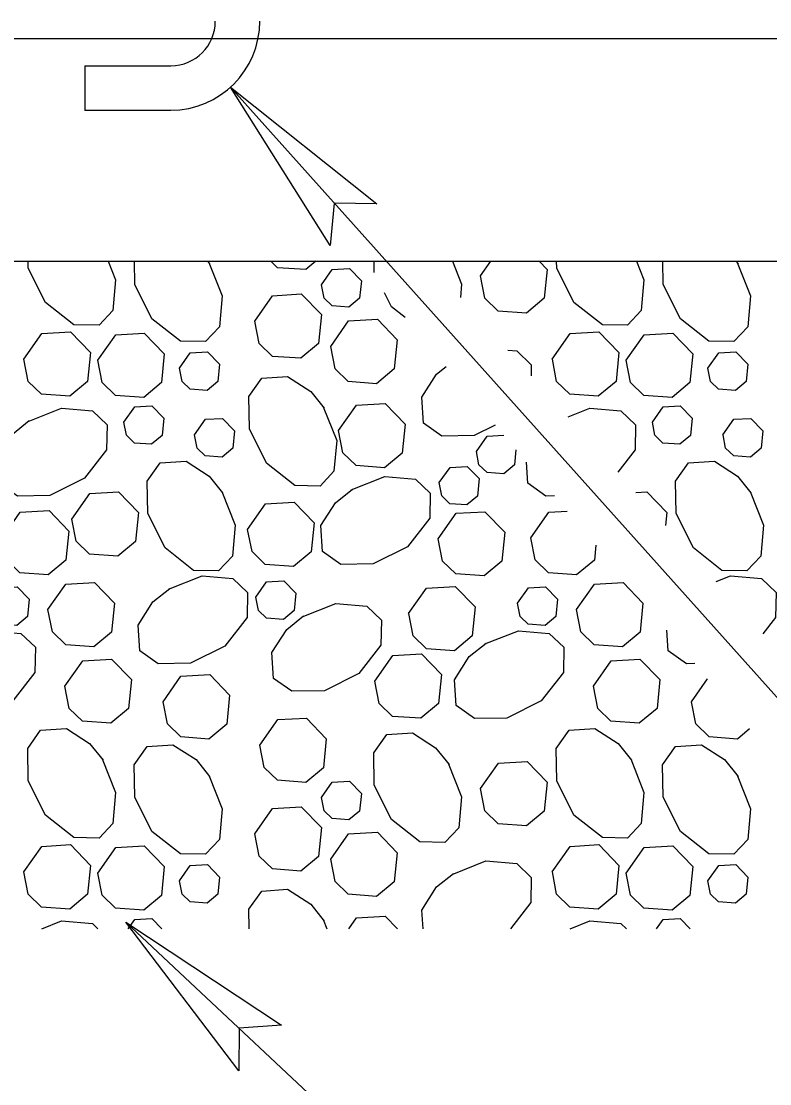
# Model space of a CAD drawing. Extents: x 99968 to 128667, y 90163 to 102182.
# Drawn here: x 122171.6 to 122243.9, y 98272.2 to 98374.9 of the extents above; entities that cross this region are included whole.
import ezdxf

# ---------------------------------------------------------------- set-up
doc = ezdxf.new("R2010")
doc.units = 0
doc.layers.add('RD Standard Plans Active', color=7, linetype='Continuous')

msp = doc.modelspace()

# ---------------------------------------------------------------- linework, layer by layer
at = {"layer": 'RD Standard Plans Active'}
for p, q in [((121892.91, 98373.24), (122303.48, 98373.24)), ((122177.71, 98370.62), (122186.03, 98370.62)), ((122177.71, 98370.62), (122177.71, 98366.28)), ((122273.13, 98277.72), (122191.81, 98368.54)), ((122177.71, 98366.31), (122186.03, 98366.31)), ((121884.09, 98351.73), (122313.7, 98351.73)), ((122248.58, 98225.21), (122181.67, 98287.85))]:
    msp.add_line(p, q, dxfattribs=at)
for points in [[(122201.44, 98353.25), (122191.81, 98368.54), (122205.95, 98357.28), (122201.83, 98357.35)], [(122192.61, 98273.47), (122181.67, 98287.85), (122196.74, 98277.88), (122192.63, 98277.59)]]:
    msp.add_lwpolyline(points, close=True, dxfattribs=at)
for points in [[(122179.98, 98351.73), (122180.69, 98349.94), (122180.43, 98346.95), (122179.09, 98345.53), (122176.67, 98345.58), (122173.92, 98347.73), (122172.26, 98351.05), (122172.25, 98351.73)], [(122189.69, 98351.6), (122190.98, 98348.37), (122190.72, 98345.37), (122189.38, 98343.96), (122186.96, 98344.01), (122184.2, 98346.16), (122182.55, 98349.48), (122182.51, 98351.73)], [(122189.57, 98351.73), (122189.78, 98351.47)], [(122200.06, 98351.73), (122199.07, 98350.92), (122196.34, 98351.1), (122195.69, 98351.73)], [(122205.69, 98350.64), (122205.67, 98351.73)], [(122213.25, 98351.73), (122214.13, 98349.51), (122214.02, 98348.23)], [(122215.96, 98350.3), (122216.97, 98351.73)], [(122221.63, 98351.73), (122222.39, 98350.93), (122222.11, 98348.14), (122220.4, 98346.71), (122217.66, 98346.91), (122216.38, 98348.16), (122215.96, 98350.3)], [(122231.05, 98351.73), (122231.76, 98349.94), (122231.5, 98346.95), (122230.16, 98345.53), (122227.74, 98345.58), (122224.99, 98347.73), (122223.33, 98351.05), (122223.32, 98351.73)], [(122240.76, 98351.6), (122242.05, 98348.37), (122241.79, 98345.37), (122240.45, 98343.96), (122238.03, 98344.01), (122235.28, 98346.16), (122233.62, 98349.48), (122233.58, 98351.73)], [(122240.64, 98351.73), (122240.85, 98351.47)], [(122200.58, 98349.45), (122201.63, 98350.93), (122203.29, 98351.02), (122204.45, 98349.82), (122204.28, 98348.15), (122203.25, 98347.29), (122201.62, 98347.41), (122200.84, 98348.16), (122200.59, 98349.45)], [(122194.14, 98345.93), (122195.87, 98348.39), (122198.64, 98348.56), (122200.58, 98346.56), (122200.29, 98343.76), (122198.59, 98342.35), (122195.85, 98342.53), (122194.56, 98343.78), (122194.14, 98345.93)], [(122208.68, 98346.28), (122207.36, 98347.31), (122206.68, 98348.66)], [(122201.48, 98343.48), (122203.21, 98345.96), (122205.99, 98346.11), (122207.91, 98344.12), (122207.63, 98341.31), (122205.92, 98339.89), (122203.18, 98340.09), (122201.9, 98341.33), (122201.48, 98343.48)], [(122171.83, 98342.25), (122173.57, 98344.73), (122176.33, 98344.89), (122178.27, 98342.89), (122177.99, 98340.1), (122176.27, 98338.67), (122173.54, 98338.87), (122172.25, 98340.11), (122171.84, 98342.25)], [(122178.97, 98342.15), (122180.71, 98344.62), (122183.47, 98344.78), (122185.4, 98342.78), (122185.12, 98339.99), (122183.41, 98338.57), (122180.68, 98338.76), (122179.39, 98340.01), (122178.97, 98342.15)], [(122222.9, 98342.25), (122224.64, 98344.73), (122227.4, 98344.89), (122229.33, 98342.89), (122229.06, 98340.1), (122227.34, 98338.67), (122224.61, 98338.87), (122223.32, 98340.11), (122222.91, 98342.25)], [(122230.04, 98342.15), (122231.77, 98344.62), (122234.54, 98344.78), (122236.47, 98342.78), (122236.19, 98339.99), (122234.48, 98338.57), (122231.75, 98338.76), (122230.46, 98340.01), (122230.04, 98342.15)], [(122186.86, 98341.39), (122187.91, 98342.87), (122189.57, 98342.97), (122190.72, 98341.77), (122190.56, 98340.1), (122189.53, 98339.24), (122187.89, 98339.35), (122187.12, 98340.11), (122186.86, 98341.39)], [(122218.61, 98343.13), (122219.46, 98343.06), (122220.87, 98341.72), (122220.85, 98340.65)], [(122237.93, 98341.39), (122238.98, 98342.87), (122240.64, 98342.97), (122241.79, 98341.77), (122241.63, 98340.1), (122240.6, 98339.24), (122238.95, 98339.35), (122238.19, 98340.11), (122237.93, 98341.39)], [(122217.37, 98335.89), (122215.35, 98334.88), (122212.22, 98334.83), (122210.45, 98336.08), (122210.28, 98338.58), (122211.72, 98340.8), (122212.64, 98341.55)], [(122200.77, 98337.64), (122202.06, 98334.39), (122201.8, 98331.42), (122200.45, 98330), (122198.03, 98330.05), (122195.28, 98332.2), (122193.63, 98335.52), (122193.56, 98338.65), (122194.82, 98340.42), (122197.31, 98340.57), (122199.55, 98339.15), (122200.85, 98337.51)], [(122181.49, 98336.18), (122182.54, 98337.66), (122184.19, 98337.76), (122185.36, 98336.57), (122185.18, 98334.88), (122184.16, 98334.03), (122182.52, 98334.15), (122181.74, 98334.9), (122181.49, 98336.18)], [(122202.24, 98335.36), (122203.98, 98337.82), (122206.75, 98337.99), (122208.68, 98335.98), (122208.4, 98333.19), (122206.68, 98331.77), (122203.95, 98331.97), (122202.66, 98333.21), (122202.25, 98335.36)], [(122232.57, 98336.18), (122233.61, 98337.66), (122235.26, 98337.76), (122236.43, 98336.57), (122236.25, 98334.88), (122235.24, 98334.03), (122233.59, 98334.15), (122232.81, 98334.9), (122232.57, 98336.18)], [(122172.23, 98336.23), (122175.47, 98337.52), (122178.45, 98337.26), (122179.87, 98335.91), (122179.83, 98333.49), (122177.68, 98330.75), (122174.35, 98329.08), (122171.21, 98329.03), (122169.45, 98330.29), (122169.29, 98332.78), (122170.72, 98335.01), (122172.35, 98336.32)], [(122224.42, 98336.68), (122226.54, 98337.52), (122229.53, 98337.26), (122230.95, 98335.91), (122230.9, 98333.49), (122229.22, 98331.35)], [(122188.33, 98334.96), (122189.37, 98336.45), (122191.03, 98336.53), (122192.19, 98335.34), (122192.02, 98333.66), (122190.99, 98332.8), (122189.36, 98332.93), (122188.58, 98333.67), (122188.33, 98334.96)], [(122239.39, 98334.96), (122240.44, 98336.45), (122242.1, 98336.53), (122243.26, 98335.34), (122243.1, 98333.66), (122242.06, 98332.8), (122240.43, 98332.93), (122239.65, 98333.67), (122239.4, 98334.96)], [(122215.56, 98333.34), (122216.6, 98334.81), (122218.2, 98334.91)], [(122219.39, 98333.49), (122219.25, 98332.04), (122218.22, 98331.18), (122216.59, 98331.3), (122215.81, 98332.05), (122215.56, 98333.34)], [(122190.95, 98329.46), (122192.24, 98326.21), (122191.98, 98323.23), (122190.64, 98321.81), (122188.22, 98321.85), (122185.47, 98324.01), (122183.81, 98327.33), (122183.75, 98330.47), (122185, 98332.23), (122187.5, 98332.4), (122189.74, 98330.96), (122191.03, 98329.33)], [(122211.98, 98330.33), (122213.03, 98331.8), (122214.68, 98331.9), (122215.84, 98330.71), (122215.67, 98329.03), (122214.65, 98328.17), (122213, 98328.29), (122212.23, 98329.04), (122211.98, 98330.33)], [(122223.11, 98329.04), (122222.29, 98329.03), (122220.52, 98330.29), (122220.39, 98332.29)], [(122242.02, 98329.46), (122243.31, 98326.21), (122243.05, 98323.23), (122241.71, 98321.81), (122239.29, 98321.85), (122236.53, 98324.01), (122234.88, 98327.33), (122234.81, 98330.47), (122236.07, 98332.23), (122238.57, 98332.4), (122240.81, 98330.96), (122242.1, 98329.33)], [(122203.45, 98329.62), (122206.7, 98330.91), (122209.68, 98330.65), (122211.1, 98329.31), (122211.06, 98326.89), (122208.91, 98324.13), (122205.59, 98322.47), (122202.46, 98322.42), (122200.69, 98323.67), (122200.52, 98326.17), (122201.95, 98328.39), (122203.59, 98329.7)], [(122176.47, 98326.81), (122178.21, 98329.28), (122180.98, 98329.44), (122182.91, 98327.44), (122182.62, 98324.64), (122180.92, 98323.22), (122178.18, 98323.41), (122176.89, 98324.67), (122176.47, 98326.81)], [(122230.98, 98329.38), (122232.05, 98329.44), (122233.98, 98327.44), (122233.85, 98326.19)], [(122169.75, 98325), (122171.48, 98327.47), (122174.26, 98327.63), (122176.18, 98325.63), (122175.9, 98322.84), (122174.19, 98321.41), (122171.45, 98321.61), (122170.17, 98322.85), (122169.75, 98325)], [(122193.45, 98325.81), (122195.18, 98328.29), (122197.96, 98328.45), (122199.88, 98326.45), (122199.61, 98323.65), (122197.89, 98322.22), (122195.16, 98322.43), (122193.88, 98323.67), (122193.45, 98325.81)], [(122211.87, 98324.9), (122213.6, 98327.38), (122216.37, 98327.52), (122218.3, 98325.53), (122218.02, 98322.74), (122216.31, 98321.31), (122213.58, 98321.51), (122212.29, 98322.75), (122211.87, 98324.9)], [(122220.81, 98325), (122222.55, 98327.47), (122224.34, 98327.57)], [(122227.11, 98324.27), (122226.97, 98322.84), (122225.25, 98321.41), (122222.52, 98321.61), (122221.23, 98322.85), (122220.82, 98325)], [(122174.16, 98318.05), (122175.9, 98320.52), (122178.67, 98320.67), (122180.59, 98318.68), (122180.31, 98315.88), (122178.6, 98314.46), (122175.87, 98314.65), (122174.58, 98315.91), (122174.16, 98318.05)], [(122185.81, 98320.03), (122189.06, 98321.31), (122192.04, 98321.05), (122193.45, 98319.71), (122193.41, 98317.28), (122191.26, 98314.53), (122187.94, 98312.88), (122184.8, 98312.82), (122183.03, 98314.07), (122182.87, 98316.56), (122184.3, 98318.8), (122185.94, 98320.1)], [(122194.24, 98319.27), (122195.28, 98320.74), (122196.95, 98320.84), (122198.1, 98319.64), (122197.94, 98317.96), (122196.91, 98317.1), (122195.27, 98317.22), (122194.5, 98317.98), (122194.24, 98319.27)], [(122225.24, 98318.05), (122226.97, 98320.52), (122229.74, 98320.67), (122231.66, 98318.68), (122231.38, 98315.88), (122229.68, 98314.46), (122226.94, 98314.65), (122225.65, 98315.91), (122225.24, 98318.05)], [(122238.74, 98320.76), (122240.13, 98321.31), (122243.11, 98321.05), (122244.52, 98319.71), (122244.48, 98317.28), (122243.26, 98315.73)], [(122168.47, 98318.69), (122169.52, 98320.17), (122171.18, 98320.26), (122172.33, 98319.07), (122172.17, 98317.39), (122171.14, 98316.53), (122169.51, 98316.65), (122168.73, 98317.4), (122168.48, 98318.69)], [(122209.01, 98317.67), (122210.75, 98320.14), (122213.52, 98320.3), (122215.44, 98318.31), (122215.17, 98315.51), (122213.45, 98314.08), (122210.73, 98314.28), (122209.44, 98315.53), (122209.02, 98317.67)], [(122219.54, 98318.69), (122220.59, 98320.17), (122222.25, 98320.26), (122223.4, 98319.07), (122223.24, 98317.39), (122222.21, 98316.53), (122220.58, 98316.65), (122219.8, 98317.4), (122219.54, 98318.69)], [(122198.74, 98317.36), (122201.98, 98318.64), (122204.97, 98318.39), (122206.38, 98317.03), (122206.34, 98314.62), (122204.19, 98311.87), (122200.87, 98310.21), (122197.73, 98310.16), (122195.97, 98311.4), (122195.8, 98313.9), (122197.23, 98316.13), (122198.87, 98317.45)], [(122165.3, 98314.74), (122168.55, 98316.01), (122171.53, 98315.76), (122172.95, 98314.41), (122172.9, 98311.99), (122170.75, 98309.25), (122167.43, 98307.58), (122164.3, 98307.53), (122162.54, 98308.78), (122162.37, 98311.27), (122163.8, 98313.51), (122165.44, 98314.82)], [(122216.37, 98314.74), (122219.62, 98316.01), (122222.6, 98315.76), (122224.02, 98314.41), (122223.97, 98311.99), (122221.82, 98309.25), (122218.5, 98307.58), (122215.37, 98307.53), (122213.61, 98308.78), (122213.44, 98311.27), (122214.87, 98313.51), (122216.5, 98314.82)], [(122236.69, 98312.84), (122235.87, 98312.82), (122234.11, 98314.07), (122233.98, 98316.07)], [(122175.8, 98310.66), (122177.53, 98313.12), (122180.3, 98313.28), (122182.23, 98311.29), (122181.95, 98308.49), (122180.24, 98307.07), (122177.51, 98307.26), (122176.22, 98308.51), (122175.8, 98310.66)], [(122205.76, 98311.14), (122207.49, 98313.62), (122210.26, 98313.77), (122212.19, 98311.78), (122211.91, 98308.97), (122210.2, 98307.55), (122207.46, 98307.74), (122206.18, 98308.99), (122205.76, 98311.14)], [(122226.87, 98310.66), (122228.6, 98313.12), (122231.37, 98313.28), (122233.3, 98311.29), (122233.02, 98308.49), (122231.31, 98307.07), (122228.57, 98307.26), (122227.29, 98308.51), (122226.87, 98310.66)], [(122185.28, 98309.14), (122187.01, 98311.62), (122189.79, 98311.78), (122191.71, 98309.78), (122191.43, 98306.98), (122189.72, 98305.55), (122186.99, 98305.75), (122185.7, 98307.01), (122185.28, 98309.14)], [(122236.35, 98309.14), (122237.91, 98311.38)], [(122241.97, 98306.53), (122240.79, 98305.55), (122238.06, 98305.75), (122236.77, 98307.01), (122236.35, 98309.14)], [(122194.63, 98304.95), (122196.36, 98307.42), (122199.13, 98307.57), (122201.05, 98305.58), (122200.78, 98302.78), (122199.07, 98301.36), (122196.34, 98301.56), (122195.05, 98302.81), (122194.63, 98304.95)], [(122179.41, 98303.63), (122180.69, 98300.38), (122180.43, 98297.4), (122179.09, 98295.98), (122176.67, 98296.02), (122173.92, 98298.18), (122172.26, 98301.51), (122172.2, 98304.64), (122173.45, 98306.4), (122175.95, 98306.56), (122178.18, 98305.13), (122179.49, 98303.5)], [(122212.84, 98303.2), (122214.13, 98299.96), (122213.88, 98296.98), (122212.52, 98295.56), (122210.1, 98295.6), (122207.36, 98297.76), (122205.69, 98301.08), (122205.64, 98304.22), (122206.9, 98305.98), (122209.39, 98306.14), (122211.62, 98304.71), (122212.93, 98303.08)], [(122230.48, 98303.63), (122231.76, 98300.38), (122231.5, 98297.4), (122230.16, 98295.98), (122227.74, 98296.02), (122224.99, 98298.18), (122223.33, 98301.51), (122223.28, 98304.64), (122224.52, 98306.4), (122227.02, 98306.56), (122229.25, 98305.13), (122230.56, 98303.5)], [(122189.69, 98302.06), (122190.98, 98298.81), (122190.72, 98295.83), (122189.38, 98294.41), (122186.96, 98294.45), (122184.2, 98296.6), (122182.55, 98299.93), (122182.48, 98303.06), (122183.74, 98304.82), (122186.24, 98304.99), (122188.47, 98303.56), (122189.78, 98301.92)], [(122240.76, 98302.06), (122242.05, 98298.81), (122241.79, 98295.83), (122240.45, 98294.41), (122238.03, 98294.45), (122235.28, 98296.6), (122233.62, 98299.93), (122233.56, 98303.06), (122234.81, 98304.82), (122237.31, 98304.99), (122239.54, 98303.56), (122240.85, 98301.92)], [(122215.96, 98300.76), (122217.69, 98303.22), (122220.47, 98303.38), (122222.39, 98301.38), (122222.11, 98298.58), (122220.4, 98297.16), (122217.66, 98297.36), (122216.38, 98298.6), (122215.96, 98300.76)], [(122200.58, 98299.89), (122201.63, 98301.38), (122203.29, 98301.46), (122204.45, 98300.27), (122204.28, 98298.59), (122203.25, 98297.73), (122201.62, 98297.86), (122200.84, 98298.6), (122200.59, 98299.89)], [(122194.14, 98296.38), (122195.87, 98298.85), (122198.64, 98299), (122200.58, 98297.01), (122200.29, 98294.21), (122198.59, 98292.79), (122195.85, 98292.99), (122194.56, 98294.24), (122194.14, 98296.38)], [(122201.48, 98293.93), (122203.21, 98296.4), (122205.99, 98296.55), (122207.91, 98294.56), (122207.63, 98291.76), (122205.92, 98290.33), (122203.18, 98290.54), (122201.9, 98291.79), (122201.48, 98293.93)], [(122171.83, 98292.7), (122173.57, 98295.17), (122176.33, 98295.34), (122178.27, 98293.33), (122177.99, 98290.54), (122176.27, 98289.12), (122173.54, 98289.31), (122172.25, 98290.56), (122171.84, 98292.7)], [(122178.97, 98292.6), (122180.71, 98295.07), (122183.47, 98295.23), (122185.4, 98293.23), (122185.12, 98290.43), (122183.41, 98289.01), (122180.68, 98289.2), (122179.39, 98290.45), (122178.97, 98292.6)], [(122222.9, 98292.7), (122224.64, 98295.17), (122227.4, 98295.34), (122229.33, 98293.33), (122229.06, 98290.54), (122227.34, 98289.12), (122224.61, 98289.31), (122223.32, 98290.56), (122222.91, 98292.7)], [(122230.04, 98292.6), (122231.77, 98295.07), (122234.54, 98295.23), (122236.47, 98293.23), (122236.19, 98290.43), (122234.48, 98289.01), (122231.75, 98289.2), (122230.46, 98290.45), (122230.04, 98292.6)], [(122213.22, 98292.47), (122216.47, 98293.77), (122219.46, 98293.51), (122220.87, 98292.16), (122220.82, 98289.74), (122218.85, 98287.2)], [(122186.86, 98291.84), (122187.91, 98293.33), (122189.57, 98293.41), (122190.72, 98292.21), (122190.56, 98290.54), (122189.53, 98289.68), (122187.89, 98289.8), (122187.12, 98290.55), (122186.86, 98291.84)], [(122237.93, 98291.84), (122238.98, 98293.33), (122240.64, 98293.41), (122241.79, 98292.21), (122241.63, 98290.54), (122240.6, 98289.68), (122238.95, 98289.8), (122238.19, 98290.55), (122237.93, 98291.84)], [(122210.41, 98287.2), (122210.28, 98289.02), (122211.72, 98291.26), (122213.36, 98292.56)], [(122193.6, 98287.2), (122193.56, 98289.1), (122194.82, 98290.86), (122197.31, 98291.03), (122199.55, 98289.6), (122200.85, 98287.96)], [(122173.55, 98287.2), (122175.47, 98287.97), (122178.45, 98287.71), (122178.99, 98287.2)], [(122181.9, 98287.2), (122182.54, 98288.11), (122184.19, 98288.21), (122185.16, 98287.2)], [(122200.77, 98288.1), (122201.12, 98287.2)], [(122203.23, 98287.2), (122203.98, 98288.28), (122206.75, 98288.43), (122207.94, 98287.2)], [(122224.62, 98287.2), (122226.54, 98287.97), (122229.53, 98287.71), (122230.06, 98287.2)], [(122232.98, 98287.2), (122233.61, 98288.11), (122235.26, 98288.21), (122236.23, 98287.2)]]:
    msp.add_lwpolyline(points, dxfattribs=at)
for radius in [8.6, 4.3]:
    msp.add_arc((122186.03, 98374.92), radius, 270, 0, dxfattribs=at)

doc.saveas('drawing.dxf')
